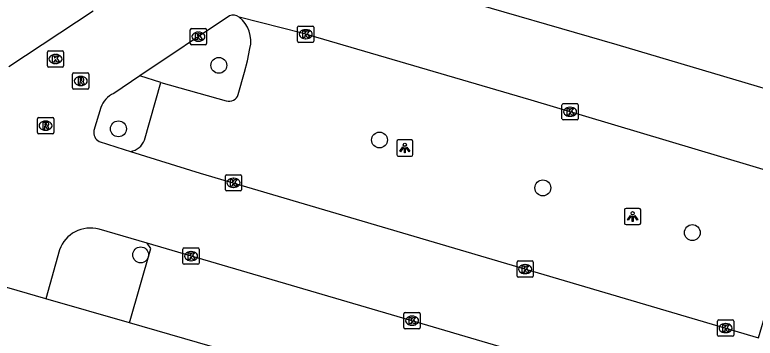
# Model space of a CAD drawing. Extents: x 161772 to 163123, y 383092 to 383917.
# Drawn here: x 162937.97 to 162983.5, y 383690.84 to 383710.73 of the extents above; entities that cross this region are included whole.
import ezdxf

# ---------------------------------------------------------------- set-up
doc = ezdxf.new("R2010")
doc.units = 0
for name, color, linetype in [('IMGEO_Boom', 7, 'Continuous'), ('IMGEO_Kolk', 7, 'Continuous'), ('IMGEO_Lichtpunt', 7, 'Continuous'), ('IMGEO_Parkeervlak_open', 7, 'Continuous'), ('IMGEO_Rijbaan_lokaal_open', 7, 'Continuous'), ('IMGEO_Rioolput', 7, 'Continuous'), ('IMGEO_Voetpad_open', 7, 'Continuous')]:
    doc.layers.add(name, color=color, linetype=linetype)

msp = doc.modelspace()

# ---------------------------------------------------------------- linework, layer by layer
at = {"layer": 'IMGEO_Boom'}
for centre in [(162950.513, 383707.62), (162944.338, 383703.714), (162960.395, 383703.029), (162970.441, 383700.081), (162979.638, 383697.332), (162945.707, 383695.961)]:
    msp.add_circle(centre, 0.489, dxfattribs=at)
at = {"layer": 'IMGEO_Kolk'}
for p, q in [((162955.361, 383709.109), (162955.361, 383709.961)), ((162955.436, 383710.035), (162956.288, 383710.035)), ((162956.362, 383709.961), (162956.362, 383709.109)), ((162948.761, 383708.958), (162948.761, 383709.81)), ((162948.836, 383709.884), (162949.688, 383709.884)), ((162949.249, 383709.664), (162949.274, 383709.664)), ((162949.762, 383709.81), (162949.762, 383708.958)), ((162955.849, 383709.815), (162955.874, 383709.815)), ((162949.272, 383709.104), (162949.247, 383709.104)), ((162955.872, 383709.255), (162955.847, 383709.255)), ((162949.688, 383708.884), (162948.836, 383708.884)), ((162956.288, 383709.035), (162955.436, 383709.035)), ((162939.969, 383707.585), (162939.969, 383708.437)), ((162940.044, 383708.511), (162940.896, 383708.511)), ((162940.457, 383708.291), (162940.482, 383708.291)), ((162940.97, 383708.437), (162940.97, 383707.585)), ((162940.48, 383707.731), (162940.455, 383707.731)), ((162940.896, 383707.511), (162940.044, 383707.511)), ((162971.621, 383704.338), (162971.621, 383705.19)), ((162971.696, 383705.264), (162972.548, 383705.264)), ((162972.109, 383705.044), (162972.134, 383705.044)), ((162972.622, 383705.19), (162972.622, 383704.338)), ((162972.548, 383704.264), (162971.696, 383704.264)), ((162972.132, 383704.484), (162972.107, 383704.484)), ((162950.992, 383700.893), (162951.844, 383700.893)), ((162950.917, 383699.967), (162950.917, 383700.819)), ((162951.405, 383700.673), (162951.43, 383700.673)), ((162951.918, 383700.819), (162951.918, 383699.967)), ((162951.428, 383700.113), (162951.403, 383700.113)), ((162951.844, 383699.893), (162950.992, 383699.893)), ((162948.305, 383695.46), (162948.305, 383696.312)), ((162948.38, 383696.386), (162949.232, 383696.386)), ((162949.306, 383696.312), (162949.306, 383695.46)), ((162948.793, 383696.166), (162948.818, 383696.166)), ((162948.816, 383695.606), (162948.791, 383695.606)), ((162968.854, 383694.662), (162968.854, 383695.514)), ((162968.929, 383695.588), (162969.781, 383695.588)), ((162969.855, 383695.514), (162969.855, 383694.662)), ((162949.232, 383695.386), (162948.38, 383695.386)), ((162969.342, 383695.368), (162969.367, 383695.368)), ((162969.781, 383694.588), (162968.929, 383694.588)), ((162969.365, 383694.808), (162969.34, 383694.808)), ((162961.896, 383691.487), (162961.896, 383692.339)), ((162961.971, 383692.413), (162962.823, 383692.413)), ((162962.897, 383692.339), (162962.897, 383691.487)), ((162962.384, 383692.193), (162962.409, 383692.193)), ((162981.185, 383691.032), (162981.185, 383691.884)), ((162981.26, 383691.958), (162982.112, 383691.958)), ((162982.186, 383691.884), (162982.186, 383691.032)), ((162962.823, 383691.413), (162961.971, 383691.413)), ((162962.407, 383691.633), (162962.382, 383691.633)), ((162981.673, 383691.738), (162981.698, 383691.738)), ((162982.112, 383690.958), (162981.26, 383690.958)), ((162981.696, 383691.178), (162981.671, 383691.178))]:
    msp.add_line(p, q, dxfattribs=at)
for points in [[(162955.361, 383709.109), (162955.361, 383709.961)], [(162955.436, 383710.035), (162956.288, 383710.035)], [(162956.362, 383709.961), (162956.362, 383709.109)], [(162948.761, 383708.958), (162948.761, 383709.81)], [(162948.836, 383709.884), (162949.688, 383709.884)], [(162949.082, 383709.584), (162949.205, 383709.584), (162949.205, 383709.433), (162949.335, 383709.584), (162949.499, 383709.584), (162949.353, 383709.433), (162949.506, 383709.184), (162949.354, 383709.184), (162949.269, 383709.348), (162949.205, 383709.281), (162949.205, 383709.184), (162949.082, 383709.184), (162949.082, 383709.584)], [(162949.762, 383709.81), (162949.762, 383708.958)], [(162955.682, 383709.735), (162955.805, 383709.735), (162955.805, 383709.584), (162955.935, 383709.735), (162956.099, 383709.735), (162955.953, 383709.584), (162956.106, 383709.335), (162955.954, 383709.335), (162955.869, 383709.499), (162955.805, 383709.432), (162955.805, 383709.335), (162955.682, 383709.335), (162955.682, 383709.735)], [(162949.688, 383708.884), (162948.836, 383708.884)], [(162956.288, 383709.035), (162955.436, 383709.035)], [(162939.969, 383707.585), (162939.969, 383708.437)], [(162940.044, 383708.511), (162940.896, 383708.511)], [(162940.29, 383708.211), (162940.413, 383708.211), (162940.413, 383708.06), (162940.543, 383708.211), (162940.707, 383708.211), (162940.561, 383708.06), (162940.714, 383707.811), (162940.562, 383707.811), (162940.477, 383707.975), (162940.413, 383707.908), (162940.413, 383707.811), (162940.29, 383707.811), (162940.29, 383708.211)], [(162940.97, 383708.437), (162940.97, 383707.585)], [(162940.896, 383707.511), (162940.044, 383707.511)], [(162971.621, 383704.338), (162971.621, 383705.19)], [(162971.696, 383705.264), (162972.548, 383705.264)], [(162971.942, 383704.964), (162972.065, 383704.964), (162972.065, 383704.813), (162972.195, 383704.964), (162972.359, 383704.964), (162972.213, 383704.813), (162972.366, 383704.564), (162972.214, 383704.564), (162972.129, 383704.728), (162972.065, 383704.661), (162972.065, 383704.564), (162971.942, 383704.564), (162971.942, 383704.964)], [(162972.622, 383705.19), (162972.622, 383704.338)], [(162972.548, 383704.264), (162971.696, 383704.264)], [(162950.992, 383700.893), (162951.844, 383700.893)], [(162950.917, 383699.967), (162950.917, 383700.819)], [(162951.238, 383700.593), (162951.361, 383700.593), (162951.361, 383700.442), (162951.491, 383700.593), (162951.655, 383700.593), (162951.509, 383700.442), (162951.662, 383700.193), (162951.51, 383700.193), (162951.425, 383700.357), (162951.361, 383700.29), (162951.361, 383700.193), (162951.238, 383700.193), (162951.238, 383700.593)], [(162951.918, 383700.819), (162951.918, 383699.967)], [(162951.844, 383699.893), (162950.992, 383699.893)], [(162948.305, 383695.46), (162948.305, 383696.312)], [(162948.38, 383696.386), (162949.232, 383696.386)], [(162949.306, 383696.312), (162949.306, 383695.46)], [(162948.626, 383696.086), (162948.749, 383696.086), (162948.749, 383695.935), (162948.879, 383696.086), (162949.043, 383696.086), (162948.897, 383695.935), (162949.05, 383695.686), (162948.898, 383695.686), (162948.813, 383695.85), (162948.749, 383695.783), (162948.749, 383695.686), (162948.626, 383695.686), (162948.626, 383696.086)], [(162968.854, 383694.662), (162968.854, 383695.514)], [(162968.929, 383695.588), (162969.781, 383695.588)], [(162969.855, 383695.514), (162969.855, 383694.662)], [(162949.232, 383695.386), (162948.38, 383695.386)], [(162969.175, 383695.288), (162969.298, 383695.288), (162969.298, 383695.137), (162969.428, 383695.288), (162969.592, 383695.288), (162969.446, 383695.137), (162969.599, 383694.888), (162969.447, 383694.888), (162969.362, 383695.052), (162969.298, 383694.985), (162969.298, 383694.888), (162969.175, 383694.888), (162969.175, 383695.288)], [(162969.781, 383694.588), (162968.929, 383694.588)], [(162961.896, 383691.487), (162961.896, 383692.339)], [(162961.971, 383692.413), (162962.823, 383692.413)], [(162962.897, 383692.339), (162962.897, 383691.487)], [(162962.217, 383692.113), (162962.34, 383692.113), (162962.34, 383691.962), (162962.47, 383692.113), (162962.634, 383692.113), (162962.488, 383691.962), (162962.641, 383691.713), (162962.489, 383691.713), (162962.404, 383691.877), (162962.34, 383691.81), (162962.34, 383691.713), (162962.217, 383691.713), (162962.217, 383692.113)], [(162981.185, 383691.032), (162981.185, 383691.884)], [(162981.26, 383691.958), (162982.112, 383691.958)], [(162982.186, 383691.884), (162982.186, 383691.032)], [(162962.823, 383691.413), (162961.971, 383691.413)], [(162981.506, 383691.658), (162981.629, 383691.658), (162981.629, 383691.507), (162981.759, 383691.658), (162981.923, 383691.658), (162981.777, 383691.507), (162981.93, 383691.258), (162981.778, 383691.258), (162981.693, 383691.422), (162981.629, 383691.355), (162981.629, 383691.258), (162981.506, 383691.258), (162981.506, 383691.658)], [(162982.112, 383690.958), (162981.26, 383690.958)]]:
    msp.add_lwpolyline(points, dxfattribs=at)
for centre, start, end in [((162955.438, 383709.959), 91.552, 178.448), ((162955.438, 383709.959), 91.552, 178.448), ((162956.286, 383709.959), 1.552, 88.448), ((162956.286, 383709.959), 1.552, 88.448), ((162948.838, 383709.808), 91.552, 178.448), ((162948.838, 383709.808), 91.552, 178.448), ((162949.686, 383709.808), 1.552, 88.448), ((162949.686, 383709.808), 1.552, 88.448), ((162955.438, 383709.111), 181.552, 268.448), ((162955.438, 383709.111), 181.552, 268.448), ((162956.286, 383709.111), 271.552, 358.448), ((162956.286, 383709.111), 271.552, 358.448), ((162948.838, 383708.96), 181.552, 268.448), ((162948.838, 383708.96), 181.552, 268.448), ((162949.686, 383708.96), 271.552, 358.448), ((162949.686, 383708.96), 271.552, 358.448), ((162940.046, 383708.435), 91.552, 178.448), ((162940.046, 383708.435), 91.552, 178.448), ((162940.894, 383708.435), 1.552, 88.448), ((162940.894, 383708.435), 1.552, 88.448), ((162940.046, 383707.587), 181.552, 268.448), ((162940.046, 383707.587), 181.552, 268.448), ((162940.894, 383707.587), 271.552, 358.448), ((162940.894, 383707.587), 271.552, 358.448), ((162971.698, 383705.188), 91.552, 178.448), ((162971.698, 383705.188), 91.552, 178.448), ((162972.546, 383705.188), 1.552, 88.448), ((162972.546, 383705.188), 1.552, 88.448), ((162971.698, 383704.34), 181.552, 268.448), ((162971.698, 383704.34), 181.552, 268.448), ((162972.546, 383704.34), 271.552, 358.448), ((162972.546, 383704.34), 271.552, 358.448), ((162950.994, 383700.817), 91.552, 178.448), ((162950.994, 383700.817), 91.552, 178.448), ((162951.842, 383700.817), 1.552, 88.448), ((162951.842, 383700.817), 1.552, 88.448), ((162950.994, 383699.969), 181.552, 268.448), ((162950.994, 383699.969), 181.552, 268.448), ((162951.842, 383699.969), 271.552, 358.448), ((162951.842, 383699.969), 271.552, 358.448), ((162948.382, 383696.31), 91.552, 178.448), ((162948.382, 383696.31), 91.552, 178.448), ((162949.23, 383696.31), 1.552, 88.448), ((162949.23, 383696.31), 1.552, 88.448), ((162948.382, 383695.462), 181.552, 268.448), ((162948.382, 383695.462), 181.552, 268.448), ((162949.23, 383695.462), 271.552, 358.448), ((162949.23, 383695.462), 271.552, 358.448), ((162968.931, 383695.512), 91.552, 178.448), ((162968.931, 383695.512), 91.552, 178.448), ((162969.779, 383695.512), 1.552, 88.448), ((162969.779, 383695.512), 1.552, 88.448), ((162968.931, 383694.664), 181.552, 268.448), ((162968.931, 383694.664), 181.552, 268.448), ((162969.779, 383694.664), 271.552, 358.448), ((162969.779, 383694.664), 271.552, 358.448), ((162961.973, 383692.337), 91.552, 178.448), ((162961.973, 383692.337), 91.552, 178.448), ((162962.821, 383692.337), 1.552, 88.448), ((162962.821, 383692.337), 1.552, 88.448), ((162981.262, 383691.882), 91.552, 178.448), ((162981.262, 383691.882), 91.552, 178.448), ((162982.11, 383691.882), 1.552, 88.448), ((162982.11, 383691.882), 1.552, 88.448), ((162961.973, 383691.489), 181.552, 268.448), ((162961.973, 383691.489), 181.552, 268.448), ((162962.821, 383691.489), 271.552, 358.448), ((162962.821, 383691.489), 271.552, 358.448), ((162981.262, 383691.034), 181.552, 268.448), ((162981.262, 383691.034), 181.552, 268.448), ((162982.11, 383691.034), 271.552, 358.448), ((162982.11, 383691.034), 271.552, 358.448)]:
    msp.add_arc(centre, 0.0765, start, end, dxfattribs=at)
for centre, major_axis, ratio, start_param, end_param in [((162949.248, 383709.384), (-0.387, 0.002), 0.722429, 4.712389, 7.853982), ((162949.273, 383709.384), (-0.39, 0.002), 0.717154, 1.570796, 4.712389), ((162955.848, 383709.535), (-0.387, 0.002), 0.722429, 4.712389, 7.853982), ((162955.873, 383709.535), (-0.39, 0.002), 0.717154, 1.570796, 4.712389), ((162940.456, 383708.011), (-0.387, 0.002), 0.722429, 4.712389, 7.853982), ((162940.481, 383708.011), (-0.39, 0.002), 0.717154, 1.570796, 4.712389), ((162972.108, 383704.764), (-0.387, 0.002), 0.722429, 4.712389, 7.853982), ((162972.133, 383704.764), (-0.39, 0.002), 0.717154, 1.570796, 4.712389), ((162951.404, 383700.393), (-0.387, 0.002), 0.722429, 4.712389, 7.853982), ((162951.429, 383700.393), (-0.39, 0.002), 0.717154, 1.570796, 4.712389), ((162948.792, 383695.886), (-0.387, 0.002), 0.722429, 4.712389, 7.853982), ((162948.817, 383695.886), (-0.39, 0.002), 0.717154, 1.570796, 4.712389), ((162969.341, 383695.088), (-0.387, 0.002), 0.722429, 4.712389, 7.853982), ((162969.366, 383695.088), (-0.39, 0.002), 0.717154, 1.570796, 4.712389), ((162962.383, 383691.913), (-0.387, 0.002), 0.722429, 4.712389, 7.853982), ((162962.408, 383691.913), (-0.39, 0.002), 0.717154, 1.570796, 4.712389), ((162981.672, 383691.458), (-0.387, 0.002), 0.722429, 4.712389, 7.853982), ((162981.697, 383691.458), (-0.39, 0.002), 0.717154, 1.570796, 4.712389)]:
    msp.add_ellipse(centre, major_axis=major_axis, ratio=ratio, start_param=start_param, end_param=end_param, dxfattribs=at)
at = {"layer": 'IMGEO_Lichtpunt'}
for p, q in [((162961.455, 383702.935), (162961.455, 383702.128)), ((162961.455, 383702.935), (162961.455, 383702.128)), ((162962.357, 383703.03), (162961.549, 383703.03)), ((162962.357, 383703.03), (162961.549, 383703.03)), ((162962.451, 383702.128), (162962.451, 383702.935)), ((162962.451, 383702.128), (162962.451, 383702.935)), ((162961.549, 383702.034), (162962.357, 383702.034)), ((162961.549, 383702.034), (162962.357, 383702.034)), ((162975.467, 383698.727), (162975.467, 383697.92)), ((162975.467, 383698.727), (162975.467, 383697.92)), ((162976.369, 383698.822), (162975.561, 383698.822)), ((162976.369, 383698.822), (162975.561, 383698.822)), ((162976.463, 383697.92), (162976.463, 383698.727)), ((162976.463, 383697.92), (162976.463, 383698.727)), ((162975.561, 383697.826), (162976.369, 383697.826)), ((162975.561, 383697.826), (162976.369, 383697.826))]:
    msp.add_line(p, q, dxfattribs=at)
for points in [[(162961.829, 383702.599), (162961.868, 383702.571), (162961.68, 383702.309), (162961.642, 383702.336), (162961.829, 383702.599)], [(162961.931, 383702.551), (162961.978, 383702.551), (162961.978, 383702.229), (162961.931, 383702.229), (162961.931, 383702.551)], [(162962.041, 383702.571), (162962.079, 383702.598), (162962.266, 383702.336), (162962.227, 383702.308), (162962.041, 383702.571)], [(162975.841, 383698.391), (162975.88, 383698.363), (162975.692, 383698.101), (162975.654, 383698.128), (162975.841, 383698.391)], [(162975.943, 383698.343), (162975.99, 383698.343), (162975.99, 383698.021), (162975.943, 383698.021), (162975.943, 383698.343)], [(162976.053, 383698.363), (162976.091, 383698.39), (162976.278, 383698.128), (162976.239, 383698.1), (162976.053, 383698.363)]]:
    msp.add_lwpolyline(points, dxfattribs=at)
for centre in [(162961.954, 383702.733), (162975.966, 383698.525)]:
    msp.add_circle(centre, 0.0994, dxfattribs=at)
for centre, start, end in [((162961.549, 383702.935), 90, 180), ((162961.549, 383702.935), 90, 180), ((162962.357, 383702.935), 0, 90), ((162962.357, 383702.935), 0, 90), ((162961.549, 383702.128), 180, 270), ((162961.549, 383702.128), 180, 270), ((162962.357, 383702.128), 270, 0), ((162962.357, 383702.128), 270, 360), ((162975.561, 383698.727), 90, 180), ((162975.561, 383698.727), 90, 180), ((162976.369, 383698.727), 0, 90), ((162976.369, 383698.727), 0, 90), ((162975.561, 383697.92), 180, 270), ((162975.561, 383697.92), 180, 270), ((162976.369, 383697.92), 270, 0), ((162976.369, 383697.92), 270, 360)]:
    msp.add_arc(centre, 0.0946, start, end, dxfattribs=at)
at = {"layer": 'IMGEO_Parkeervlak_open'}
msp.add_lwpolyline([(162945.013, 383691.788), (162946.325, 383696.357), (162946.108, 383696.675)], dxfattribs=at)
at = {"layer": 'IMGEO_Rijbaan_lokaal_open'}
for points in [[(162960.329, 383713.218), (162964.633, 383711.909), (162974.995, 383708.907), (162992.806, 383703.612)], [(162937.601, 383707.547), (162942.789, 383710.975)], [(162945.085, 383702.317), (162949.375, 383700.996), (162970.159, 383694.849), (162983.698, 383690.865), (162986.528, 383700.457), (162969.726, 383705.484), (162955.633, 383709.603), (162951.76, 383710.591)], [(162951.169, 383710.661), (162945.656, 383706.972)], [(162945.656, 383706.972), (162944.047, 383705.896)], [(162943.256, 383705.028), (162942.834, 383703.609)], [(162943.163, 383702.938), (162944.701, 383702.435), (162945.085, 383702.317)], [(162946.108, 383696.675), (162943.151, 383697.54)], [(162987.249, 383684.588), (162962.681, 383691.831), (162946.108, 383696.675)], [(162940.718, 383696.27), (162939.867, 383693.265)], [(162939.867, 383693.265), (162934.573, 383694.806)]]:
    msp.add_lwpolyline(points, dxfattribs=at)
for centre, radius, start, end in [((162951.406, 383710.131), 0.581, 52.4083, 114.082), ((162944.71, 383704.498), 1.547, 115.357, 159.9577), ((162943.405, 383703.473), 0.587, 166.5563, 245.6823), ((162942.614, 383695.603), 2.01, 74.5, 160.6281)]:
    msp.add_arc(centre, radius, start, end, dxfattribs=at)
at = {"layer": 'IMGEO_Rioolput'}
for p, q in [((162941.52, 383706.231), (162941.52, 383707.083)), ((162941.595, 383707.157), (162942.447, 383707.157)), ((162942.008, 383706.937), (162942.033, 383706.937)), ((162942.521, 383707.083), (162942.521, 383706.231)), ((162942.031, 383706.377), (162942.006, 383706.377)), ((162942.447, 383706.157), (162941.595, 383706.157)), ((162939.359, 383703.486), (162939.359, 383704.338)), ((162939.434, 383704.412), (162940.286, 383704.412)), ((162939.847, 383704.192), (162939.872, 383704.192)), ((162940.36, 383704.338), (162940.36, 383703.486)), ((162939.87, 383703.632), (162939.845, 383703.632)), ((162940.286, 383703.412), (162939.434, 383703.412))]:
    msp.add_line(p, q, dxfattribs=at)
for points in [[(162941.52, 383706.231), (162941.52, 383707.083)], [(162941.595, 383707.157), (162942.447, 383707.157)], [(162942.109, 383706.855), (162941.857, 383706.857), (162941.857, 383706.457)], [(162942.035, 383706.776), (162941.981, 383706.776), (162941.981, 383706.695)], [(162942.521, 383707.083), (162942.521, 383706.231)], [(162941.857, 383706.457), (162941.981, 383706.457), (162941.981, 383706.619), (162941.992, 383706.619)], [(162941.981, 383706.695), (162942.033, 383706.695)], [(162942.039, 383706.59), (162942.11, 383706.457), (162942.25, 383706.457), (162942.185, 383706.583)], [(162942.447, 383706.157), (162941.595, 383706.157)], [(162939.359, 383703.486), (162939.359, 383704.338)], [(162939.434, 383704.412), (162940.286, 383704.412)], [(162939.948, 383704.11), (162939.696, 383704.112), (162939.696, 383703.712)], [(162940.36, 383704.338), (162940.36, 383703.486)], [(162939.696, 383703.712), (162939.82, 383703.712), (162939.82, 383703.874), (162939.831, 383703.874)], [(162939.874, 383704.031), (162939.82, 383704.031), (162939.82, 383703.95)], [(162939.82, 383703.95), (162939.872, 383703.95)], [(162939.878, 383703.845), (162939.949, 383703.712), (162940.089, 383703.712), (162940.024, 383703.838)], [(162940.286, 383703.412), (162939.434, 383703.412)]]:
    msp.add_lwpolyline(points, dxfattribs=at)
for centre, radius, start, end in [((162941.597, 383707.081), 0.0765, 91.552, 178.448), ((162941.597, 383707.081), 0.0765, 91.552, 178.448), ((162942.041, 383706.68), 0.0964, 77.0061, 93.1865), ((162942.055, 383706.737), 0.0378, 276.6634, 79.6772), ((162942.108, 383706.745), 0.109, 350.3612, 89.416), ((162942.445, 383707.081), 0.0765, 1.552, 88.448), ((162942.445, 383707.081), 0.0765, 1.552, 88.448), ((162941.991, 383706.566), 0.0533, 26.0293, 88.6989), ((162942.017, 383706.884), 0.19, 274.7715, 282.9687), ((162942.106, 383706.745), 0.112, 277.5842, 350.9817), ((162942.09, 383706.53), 0.108, 29.5134, 73.7905), ((162941.597, 383706.233), 0.0765, 181.552, 268.448), ((162941.597, 383706.233), 0.0765, 181.552, 268.448), ((162942.445, 383706.233), 0.0765, 271.552, 358.448), ((162942.445, 383706.233), 0.0765, 271.552, 358.448), ((162939.436, 383704.336), 0.0765, 91.552, 178.448), ((162939.436, 383704.336), 0.0765, 91.552, 178.448), ((162939.947, 383704), 0.109, 350.3612, 89.416), ((162940.284, 383704.336), 0.0765, 1.552, 88.448), ((162940.284, 383704.336), 0.0765, 1.552, 88.448), ((162939.83, 383703.821), 0.0533, 26.0293, 88.6989), ((162939.856, 383704.139), 0.19, 274.7715, 282.9687), ((162939.88, 383703.935), 0.0964, 77.0061, 93.1865), ((162939.894, 383703.992), 0.0378, 276.6634, 79.6772), ((162939.945, 383704), 0.112, 277.5842, 350.9817), ((162939.929, 383703.785), 0.108, 29.5134, 73.7905), ((162939.436, 383703.488), 0.0765, 181.552, 268.448), ((162939.436, 383703.488), 0.0765, 181.552, 268.448), ((162940.284, 383703.488), 0.0765, 271.552, 358.448), ((162940.284, 383703.488), 0.0765, 271.552, 358.448)]:
    msp.add_arc(centre, radius, start, end, dxfattribs=at)
for centre, major_axis, ratio, start_param, end_param in [((162942.007, 383706.657), (-0.387, 0.002), 0.722429, 4.712389, 7.853982), ((162942.032, 383706.657), (-0.39, 0.002), 0.717154, 1.570796, 4.712389), ((162939.846, 383703.912), (-0.387, 0.002), 0.722429, 4.712389, 7.853982), ((162939.871, 383703.912), (-0.39, 0.002), 0.717154, 1.570796, 4.712389)]:
    msp.add_ellipse(centre, major_axis=major_axis, ratio=ratio, start_param=start_param, end_param=end_param, dxfattribs=at)
at = {"layer": 'IMGEO_Voetpad_open'}
for points in [[(162951.707, 383705.821), (162952.094, 383707.201), (162952.268, 383707.889), (162952.431, 383708.655)], [(162946.953, 383706.566), (162945.656, 383706.972)], [(162945.949, 383703.024), (162946.953, 383706.566)], [(162946.953, 383706.566), (162950.963, 383705.437)], [(162945.013, 383691.788), (162939.867, 383693.265)], [(162985.885, 383679.89), (162980.972, 383681.299), (162961.892, 383686.897), (162945.013, 383691.788)]]:
    msp.add_lwpolyline(points, dxfattribs=at)
for centre, radius, start, end in [((162950.568, 383709.094), 1.914, 346.7465, 51.4852), ((162951.14, 383706.007), 0.597, 252.79, 341.8091), ((162944.862, 383703.47), 1.175, 280.9199, 337.6661)]:
    msp.add_arc(centre, radius, start, end, dxfattribs=at)

doc.saveas('drawing.dxf')
